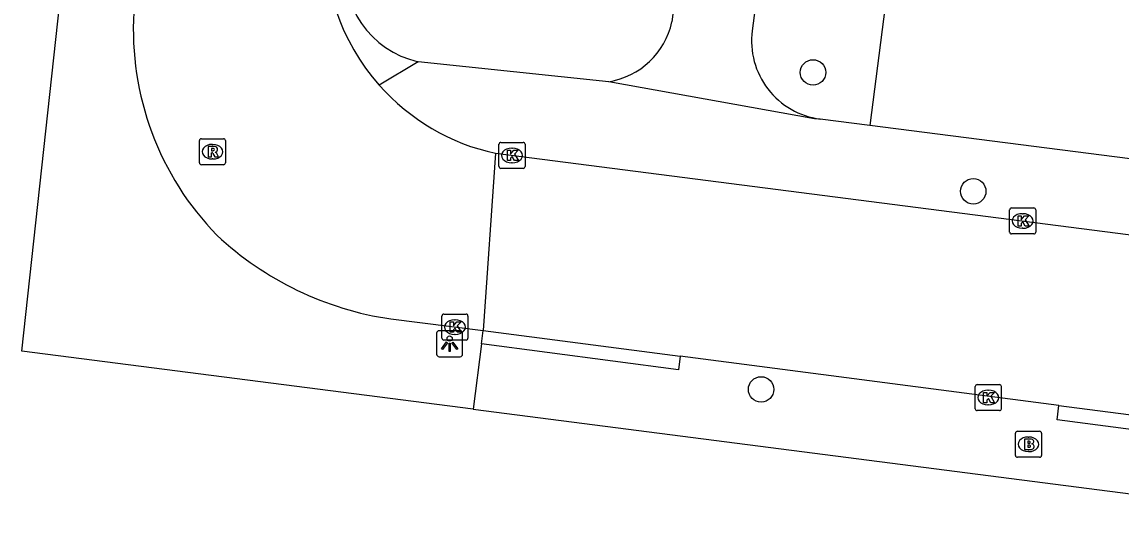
# Model space of a CAD drawing. Extents: x 162186 to 163152, y 385513 to 386513.
# Drawn here: x 162386.5 to 162428.73, y 385954.92 to 385973.99 of the extents above; entities that cross this region are included whole.
import ezdxf

# ---------------------------------------------------------------- set-up
doc = ezdxf.new("R2010")
doc.units = 0
for name, color, linetype in [('IMGEO_Boom', 7, 'Continuous'), ('IMGEO_Brandkraan', 7, 'Continuous'), ('IMGEO_Groenvoorziening', 7, 'Continuous'), ('IMGEO_Kolk', 7, 'Continuous'), ('IMGEO_Lichtpunt', 7, 'Continuous'), ('IMGEO_Rijbaan_lokaal_open', 7, 'Continuous'), ('IMGEO_Rioolput', 7, 'Continuous'), ('IMGEO_Voetpad_open', 7, 'Continuous')]:
    doc.layers.add(name, color=color, linetype=linetype)

msp = doc.modelspace()

# ---------------------------------------------------------------- linework, layer by layer
at = {"layer": 'IMGEO_Boom'}
for centre in [(162416.893, 385972.053), (162423.051, 385967.482), (162414.898, 385959.864)]:
    msp.add_circle(centre, 0.489, dxfattribs=at)
at = {"layer": 'IMGEO_Brandkraan'}
for p, q in [((162424.673, 385957.328), (162424.673, 385958.18)), ((162424.748, 385958.254), (162425.6, 385958.254)), ((162425.161, 385958.034), (162425.186, 385958.034)), ((162425.674, 385958.18), (162425.674, 385957.328)), ((162425.6, 385957.254), (162424.748, 385957.254)), ((162425.184, 385957.474), (162425.159, 385957.474))]:
    msp.add_line(p, q, dxfattribs=at)
for points in [[(162424.673, 385957.328), (162424.673, 385958.18)], [(162424.748, 385958.254), (162425.6, 385958.254)], [(162425.674, 385958.18), (162425.674, 385957.328)], [(162425.021, 385957.954), (162425.021, 385957.554), (162425.234, 385957.554)], [(162425.252, 385957.954), (162425.021, 385957.954)], [(162425.2, 385957.873), (162425.146, 385957.873), (162425.146, 385957.797)], [(162425.146, 385957.797), (162425.199, 385957.797)], [(162425.208, 385957.721), (162425.146, 385957.721), (162425.146, 385957.64)], [(162425.146, 385957.64), (162425.208, 385957.64)], [(162425.6, 385957.254), (162424.748, 385957.254)]]:
    msp.add_lwpolyline(points, dxfattribs=at)
for centre, radius, start, end in [((162424.75, 385958.178), 0.0765, 91.552, 178.448), ((162424.75, 385958.178), 0.0765, 91.552, 178.448), ((162425.598, 385958.178), 0.0765, 1.552, 88.448), ((162425.598, 385958.178), 0.0765, 1.552, 88.448), ((162425.201, 385957.835), 0.0379, 267.8285, 90.9355), ((162425.209, 385957.68), 0.0404, 269.8759, 90.5077), ((162425.24, 385957.805), 0.251, 268.6676, 293.5347), ((162425.256, 385957.809), 0.145, 59.4692, 91.5367), ((162425.281, 385957.856), 0.0922, 285.5137, 58.1501), ((162425.286, 385957.664), 0.105, 301.3115, 78.989), ((162424.75, 385957.33), 0.0765, 181.552, 268.448), ((162424.75, 385957.33), 0.0765, 181.552, 268.448), ((162425.598, 385957.33), 0.0765, 271.552, 358.448), ((162425.598, 385957.33), 0.0765, 271.552, 358.448)]:
    msp.add_arc(centre, radius, start, end, dxfattribs=at)
for centre, major_axis, ratio, start_param, end_param in [((162425.16, 385957.754), (-0.387, 0.002), 0.722429, 4.712389, 7.853982), ((162425.185, 385957.754), (-0.39, 0.002), 0.717154, 1.570796, 4.712389)]:
    msp.add_ellipse(centre, major_axis=major_axis, ratio=ratio, start_param=start_param, end_param=end_param, dxfattribs=at)
at = {"layer": 'IMGEO_Groenvoorziening'}
msp.add_lwpolyline([(162422.341, 386003.767), (162423.388, 386003.63), (162422.904, 386000), (162419.894, 385976.404), (162419.079, 385970.015)], dxfattribs=at)
at = {"layer": 'IMGEO_Kolk'}
for p, q in [((162404.826, 385968.436), (162404.826, 385969.288)), ((162404.901, 385969.362), (162405.753, 385969.362)), ((162405.314, 385969.142), (162405.339, 385969.142)), ((162405.827, 385969.288), (162405.827, 385968.436)), ((162405.337, 385968.582), (162405.312, 385968.582)), ((162405.753, 385968.362), (162404.901, 385968.362)), ((162424.524, 385966.841), (162425.376, 385966.841)), ((162424.449, 385965.915), (162424.449, 385966.767)), ((162424.937, 385966.621), (162424.962, 385966.621)), ((162425.45, 385966.767), (162425.45, 385965.915)), ((162424.96, 385966.061), (162424.935, 385966.061)), ((162425.376, 385965.841), (162424.524, 385965.841)), ((162402.632, 385961.835), (162402.632, 385962.687)), ((162402.707, 385962.761), (162403.559, 385962.761)), ((162403.633, 385962.687), (162403.633, 385961.835)), ((162403.12, 385962.541), (162403.145, 385962.541)), ((162403.143, 385961.981), (162403.118, 385961.981)), ((162403.559, 385961.761), (162402.707, 385961.761)), ((162423.128, 385959.124), (162423.128, 385959.976)), ((162423.203, 385960.05), (162424.055, 385960.05)), ((162423.616, 385959.83), (162423.641, 385959.83)), ((162424.129, 385959.976), (162424.129, 385959.124)), ((162423.639, 385959.27), (162423.614, 385959.27)), ((162424.055, 385959.05), (162423.203, 385959.05))]:
    msp.add_line(p, q, dxfattribs=at)
for points in [[(162404.826, 385968.436), (162404.826, 385969.288)], [(162404.901, 385969.362), (162405.753, 385969.362)], [(162405.147, 385969.062), (162405.27, 385969.062), (162405.27, 385968.911), (162405.4, 385969.062), (162405.564, 385969.062), (162405.418, 385968.911), (162405.571, 385968.662), (162405.419, 385968.662), (162405.334, 385968.826), (162405.27, 385968.759), (162405.27, 385968.662), (162405.147, 385968.662), (162405.147, 385969.062)], [(162405.827, 385969.288), (162405.827, 385968.436)], [(162405.753, 385968.362), (162404.901, 385968.362)], [(162424.524, 385966.841), (162425.376, 385966.841)], [(162424.449, 385965.915), (162424.449, 385966.767)], [(162424.77, 385966.541), (162424.893, 385966.541), (162424.893, 385966.39), (162425.023, 385966.541), (162425.187, 385966.541), (162425.041, 385966.39), (162425.194, 385966.141), (162425.042, 385966.141), (162424.957, 385966.305), (162424.893, 385966.238), (162424.893, 385966.141), (162424.77, 385966.141), (162424.77, 385966.541)], [(162425.45, 385966.767), (162425.45, 385965.915)], [(162425.376, 385965.841), (162424.524, 385965.841)], [(162402.632, 385961.835), (162402.632, 385962.687)], [(162402.707, 385962.761), (162403.559, 385962.761)], [(162403.633, 385962.687), (162403.633, 385961.835)], [(162402.953, 385962.461), (162403.076, 385962.461), (162403.076, 385962.31), (162403.206, 385962.461), (162403.37, 385962.461), (162403.224, 385962.31), (162403.377, 385962.061), (162403.225, 385962.061), (162403.14, 385962.225), (162403.076, 385962.158), (162403.076, 385962.061), (162402.953, 385962.061), (162402.953, 385962.461)], [(162403.559, 385961.761), (162402.707, 385961.761)], [(162423.128, 385959.124), (162423.128, 385959.976)], [(162423.203, 385960.05), (162424.055, 385960.05)], [(162423.449, 385959.75), (162423.572, 385959.75), (162423.572, 385959.599), (162423.702, 385959.75), (162423.866, 385959.75), (162423.72, 385959.599), (162423.873, 385959.35), (162423.721, 385959.35), (162423.636, 385959.514), (162423.572, 385959.447), (162423.572, 385959.35), (162423.449, 385959.35), (162423.449, 385959.75)], [(162424.129, 385959.976), (162424.129, 385959.124)], [(162424.055, 385959.05), (162423.203, 385959.05)]]:
    msp.add_lwpolyline(points, dxfattribs=at)
for centre, start, end in [((162404.903, 385969.286), 91.552, 178.448), ((162404.903, 385969.286), 91.552, 178.448), ((162405.751, 385969.286), 1.552, 88.448), ((162405.751, 385969.286), 1.552, 88.448), ((162404.903, 385968.438), 181.552, 268.448), ((162404.903, 385968.438), 181.552, 268.448), ((162405.751, 385968.438), 271.552, 358.448), ((162405.751, 385968.438), 271.552, 358.448), ((162424.526, 385966.765), 91.552, 178.448), ((162424.526, 385966.765), 91.552, 178.448), ((162425.374, 385966.765), 1.552, 88.448), ((162425.374, 385966.765), 1.552, 88.448), ((162424.526, 385965.917), 181.552, 268.448), ((162424.526, 385965.917), 181.552, 268.448), ((162425.374, 385965.917), 271.552, 358.448), ((162425.374, 385965.917), 271.552, 358.448), ((162402.709, 385962.685), 91.552, 178.448), ((162402.709, 385962.685), 91.552, 178.448), ((162403.557, 385962.685), 1.552, 88.448), ((162403.557, 385962.685), 1.552, 88.448), ((162402.709, 385961.837), 181.552, 268.448), ((162402.709, 385961.837), 181.552, 268.448), ((162403.557, 385961.837), 271.552, 358.448), ((162403.557, 385961.837), 271.552, 358.448), ((162423.205, 385959.974), 91.552, 178.448), ((162423.205, 385959.974), 91.552, 178.448), ((162424.053, 385959.974), 1.552, 88.448), ((162424.053, 385959.974), 1.552, 88.448), ((162423.205, 385959.126), 181.552, 268.448), ((162423.205, 385959.126), 181.552, 268.448), ((162424.053, 385959.126), 271.552, 358.448), ((162424.053, 385959.126), 271.552, 358.448)]:
    msp.add_arc(centre, 0.0765, start, end, dxfattribs=at)
for centre, major_axis, ratio, start_param, end_param in [((162405.313, 385968.862), (-0.387, 0.002), 0.722429, 4.712389, 7.853982), ((162405.338, 385968.862), (-0.39, 0.002), 0.717154, 1.570796, 4.712389), ((162424.936, 385966.341), (-0.387, 0.002), 0.722429, 4.712389, 7.853982), ((162424.961, 385966.341), (-0.39, 0.002), 0.717154, 1.570796, 4.712389), ((162403.119, 385962.261), (-0.387, 0.002), 0.722429, 4.712389, 7.853982), ((162403.144, 385962.261), (-0.39, 0.002), 0.717154, 1.570796, 4.712389), ((162423.615, 385959.55), (-0.387, 0.002), 0.722429, 4.712389, 7.853982), ((162423.64, 385959.55), (-0.39, 0.002), 0.717154, 1.570796, 4.712389)]:
    msp.add_ellipse(centre, major_axis=major_axis, ratio=ratio, start_param=start_param, end_param=end_param, dxfattribs=at)
at = {"layer": 'IMGEO_Lichtpunt'}
for p, q in [((162402.43, 385962.024), (162402.43, 385961.217)), ((162402.43, 385962.024), (162402.43, 385961.217)), ((162403.332, 385962.119), (162402.524, 385962.119)), ((162403.332, 385962.119), (162402.524, 385962.119)), ((162403.426, 385961.217), (162403.426, 385962.024)), ((162403.426, 385961.217), (162403.426, 385962.024)), ((162402.524, 385961.123), (162403.332, 385961.123)), ((162402.524, 385961.123), (162403.332, 385961.123))]:
    msp.add_line(p, q, dxfattribs=at)
for points in [[(162402.804, 385961.688), (162402.843, 385961.66), (162402.655, 385961.398), (162402.617, 385961.425), (162402.804, 385961.688)], [(162402.906, 385961.64), (162402.953, 385961.64), (162402.953, 385961.318), (162402.906, 385961.318), (162402.906, 385961.64)], [(162403.016, 385961.66), (162403.054, 385961.687), (162403.241, 385961.425), (162403.202, 385961.397), (162403.016, 385961.66)]]:
    msp.add_lwpolyline(points, dxfattribs=at)
msp.add_circle((162402.929, 385961.822), 0.0994, dxfattribs=at)
for centre, start, end in [((162402.524, 385962.024), 90, 180), ((162402.524, 385962.024), 90, 180), ((162403.332, 385962.024), 0, 90), ((162403.332, 385962.024), 0, 90), ((162402.524, 385961.217), 180, 270), ((162402.524, 385961.217), 180, 270), ((162403.332, 385961.217), 270, 0), ((162403.332, 385961.217), 270, 360)]:
    msp.add_arc(centre, 0.0946, start, end, dxfattribs=at)
at = {"layer": 'IMGEO_Rijbaan_lokaal_open'}
for points in [[(162404.689, 385968.943), (162404.219, 385962.125)], [(162404.689, 385968.943), (162431.689, 385965.478)], [(162400.668, 385962.574), (162404.219, 385962.125)], [(162404.219, 385962.125), (162411.785, 385961.141)], [(162426.343, 385959.248), (162411.785, 385961.141)], [(162426.343, 385959.248), (162434.07, 385958.243)]]:
    msp.add_lwpolyline(points, dxfattribs=at)
for centre, radius, start, end in [((162406.467, 385977.089), 8.337, 175.701, 221.5373), ((162402.11, 385973.698), 11.336, 176.6198, 224.2122), ((162406.469, 385977.087), 8.337, 221.5224, 257.6745), ((162402.478, 385974.878), 12.436, 226.9293, 261.6333)]:
    msp.add_arc(centre, radius, start, end, dxfattribs=at)
at = {"layer": 'IMGEO_Rioolput'}
for p, q in [((162393.315, 385968.579), (162393.315, 385969.431)), ((162393.39, 385969.505), (162394.242, 385969.505)), ((162394.316, 385969.431), (162394.316, 385968.579)), ((162393.803, 385969.285), (162393.828, 385969.285)), ((162393.826, 385968.725), (162393.801, 385968.725)), ((162394.242, 385968.505), (162393.39, 385968.505))]:
    msp.add_line(p, q, dxfattribs=at)
for points in [[(162393.315, 385968.579), (162393.315, 385969.431)], [(162393.39, 385969.505), (162394.242, 385969.505)], [(162394.316, 385969.431), (162394.316, 385968.579)], [(162393.904, 385969.203), (162393.652, 385969.205), (162393.652, 385968.805)], [(162393.652, 385968.805), (162393.776, 385968.805), (162393.776, 385968.967), (162393.787, 385968.967)], [(162393.83, 385969.124), (162393.776, 385969.124), (162393.776, 385969.043)], [(162393.776, 385969.043), (162393.828, 385969.043)], [(162393.834, 385968.938), (162393.905, 385968.805), (162394.045, 385968.805), (162393.98, 385968.931)], [(162394.242, 385968.505), (162393.39, 385968.505)]]:
    msp.add_lwpolyline(points, dxfattribs=at)
for centre, radius, start, end in [((162393.392, 385969.429), 0.0765, 91.552, 178.448), ((162393.392, 385969.429), 0.0765, 91.552, 178.448), ((162394.24, 385969.429), 0.0765, 1.552, 88.448), ((162394.24, 385969.429), 0.0765, 1.552, 88.448), ((162393.786, 385968.914), 0.0533, 26.0293, 88.6989), ((162393.812, 385969.232), 0.19, 274.7715, 282.9687), ((162393.836, 385969.028), 0.0964, 77.0061, 93.1865), ((162393.85, 385969.085), 0.0378, 276.6634, 79.6772), ((162393.903, 385969.093), 0.109, 350.3612, 89.416), ((162393.901, 385969.093), 0.112, 277.5842, 350.9817), ((162393.885, 385968.878), 0.108, 29.5134, 73.7905), ((162393.392, 385968.581), 0.0765, 181.552, 268.448), ((162393.392, 385968.581), 0.0765, 181.552, 268.448), ((162394.24, 385968.581), 0.0765, 271.552, 358.448), ((162394.24, 385968.581), 0.0765, 271.552, 358.448)]:
    msp.add_arc(centre, radius, start, end, dxfattribs=at)
for centre, major_axis, ratio, start_param, end_param in [((162393.802, 385969.005), (-0.387, 0.002), 0.722429, 4.712389, 7.853982), ((162393.827, 385969.005), (-0.39, 0.002), 0.717154, 1.570796, 4.712389)]:
    msp.add_ellipse(centre, major_axis=major_axis, ratio=ratio, start_param=start_param, end_param=end_param, dxfattribs=at)
at = {"layer": 'IMGEO_Voetpad_open'}
for points in [[(162403.833, 385959.101), (162386.496, 385961.334), (162390.703, 386000), (162394.706, 386036.792)], [(162418.561, 386004.261), (162418.004, 386000), (162414.558, 385973.655)], [(162413.409, 385989.116), (162411.468, 385973.993)], [(162401.718, 385972.466), (162400.227, 385971.561)], [(162409.041, 385971.697), (162401.718, 385972.466)], [(162417.17, 385970.261), (162416.956, 385970.265), (162409.041, 385971.697)], [(162419.079, 385970.015), (162417.17, 385970.261)], [(162507.69, 385958.658), (162500, 385959.644), (162419.079, 385970.015)], [(162404.158, 385961.623), (162404.219, 385962.125)], [(162404.158, 385961.623), (162403.833, 385959.101)], [(162411.785, 385961.141), (162411.722, 385960.623), (162404.158, 385961.623)], [(162434.07, 385958.243), (162434.002, 385957.684), (162426.276, 385958.698), (162426.343, 385959.248)], [(162403.833, 385959.101), (162500, 385946.714), (162502.815, 385946.351)]]:
    msp.add_lwpolyline(points, dxfattribs=at)
for centre, radius, start, end in [((162402.49, 385975.959), 3.577, 171.2679, 257.5417), ((162408.575, 385974.621), 2.961, 279.0649, 347.7575), ((162417.557, 385973.261), 3.025, 172.5137, 262.6496)]:
    msp.add_arc(centre, radius, start, end, dxfattribs=at)

doc.saveas('drawing.dxf')
